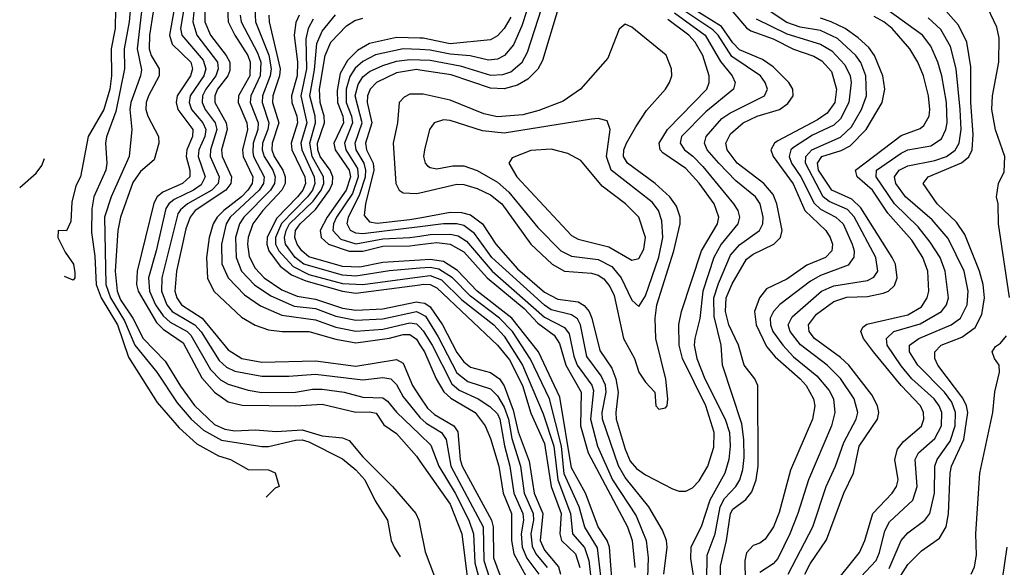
# Model space of a CAD drawing. Header units: inches. Extents: x 990535 to 1117859, y 769386 to 892122.
# Tile 312 of 656: x 1068811 to 1071736, y 777530 to 779156. Entities that reach past the tile are written whole.
import ezdxf

# ---------------------------------------------------------------- set-up
doc = ezdxf.new("R2010")
doc.units = ezdxf.units.IN
doc.header["$MEASUREMENT"] = 0
doc.layers.add('B0767', color=7, linetype='Continuous')
doc.layers.add('B0777', color=7, linetype='Continuous')

msp = doc.modelspace()

# ---------------------------------------------------------------- linework, layer by layer
at = {"layer": 'B0767', "color": 5}
for points, elevation in [([(1069340.4, 779299.6), (1069325.1, 779150), (1069337.3, 779110), (1069398.3, 779030), (1069400.8, 779010), (1069393.2, 778990), (1069364.1, 778950), (1069354.4, 778930), (1069352.7, 778910), (1069361.4, 778890), (1069391.5, 778850), (1069396.9, 778830), (1069378.1, 778770), (1069377.1, 778750), (1069403.8, 778690), (1069400, 778670), (1069381.4, 778650), (1069309.2, 778610), (1069288.2, 778591.8), (1069280.6, 778579.4), (1069232.8, 778390), (1069231.9, 778350), (1069247.8, 778310), (1069263.9, 778290), (1069331.1, 778250), (1069349.7, 778229.7), (1069403.9, 778143.9), (1069424.9, 778124.9), (1069450, 778113.1), (1069530, 778097.9), (1069610, 778097.3), (1069690, 778103.3), (1069830, 778086.8), (1069890, 778094.1), (1069913.7, 778090), (1069930, 778073.3), (1069950, 778036.2), (1069997.5, 777977.5), (1070000, 777975.1)], 2960), ([(1069144.5, 779250), (1069136.1, 779150), (1069121.5, 779070), (1069122.1, 779010), (1069096.2, 778883.8), (1069068.6, 778808.6), (1069065.5, 778790), (1069070.1, 778730.1), (1069066.6, 778710), (1069031.3, 778630), (1069025.2, 778594.8), (1069024.4, 778524.4), (1069034, 778454), (1069037.8, 778370), (1069052.5, 778330), (1069101.1, 778250), (1069134.1, 778154.1), (1069219.7, 778019.7), (1069284.3, 777944.3), (1069337.1, 777897.1), (1069401.1, 777861.1), (1069437.6, 777850), (1069490, 777820.8), (1069550, 777819.6), (1069570.3, 777810.3), (1069582, 777770), (1069570, 777765.2), (1069543, 777738.2)], 2840), ([(1069181, 779250), (1069160, 779070), (1069172.2, 779007.8), (1069170.1, 778990), (1069140.7, 778910), (1069138.1, 778890), (1069144.3, 778830), (1069135.6, 778750), (1069083, 778630), (1069062.7, 778570), (1069067, 778370), (1069080.4, 778330), (1069122.1, 778262.1), (1069152.9, 778190), (1069218.2, 778110), (1069278.4, 778018.4), (1069319.9, 777970), (1069357.4, 777937.4), (1069410, 777907.9), (1069530, 777888.8), (1069550, 777888.7), (1069630, 777907.5), (1069650, 777908.4), (1069670, 777903.1), (1069770, 777852.3), (1069810, 777819.7), (1069836.2, 777790), (1069867.1, 777727.1), (1069903.6, 777670), (1069914.5, 777610), (1069923.4, 777590), (1069941.7, 777560.8)], 2860), ([(1069218.5, 779250), (1069196, 779110), (1069195.2, 779070), (1069201.7, 779050), (1069225.6, 779010), (1069225.2, 778990), (1069193.8, 778930), (1069186.5, 778910), (1069185.4, 778890), (1069191.4, 778870), (1069223.3, 778810), (1069224.1, 778790), (1069210, 778739.9), (1069170, 778705.1), (1069146.8, 778673.2), (1069110, 778569.8), (1069102.5, 778530), (1069094.8, 778410), (1069100.1, 778350), (1069110, 778324.5), (1069146.8, 778270), (1069177.3, 778210), (1069242.8, 778142.8), (1069288.1, 778068.1), (1069330.4, 778010.4), (1069390, 777954.7), (1069420.4, 777940.4), (1069450, 777935.3), (1069510, 777938.1), (1069573.9, 777933.8), (1069650, 777938.7), (1069710, 777920.7), (1069770, 777915), (1069790, 777906.6), (1069830, 777857.9), (1069918, 777770), (1069988.3, 777690), (1069996.7, 777670), (1070000, 777653.8)], 2880), ([(1069281, 779250), (1069255.4, 779110), (1069264.1, 779084.1), (1069319.1, 779030), (1069324.6, 779010), (1069318, 778990), (1069278.5, 778930), (1069275.2, 778910), (1069280.3, 778890), (1069324.8, 778830), (1069324.2, 778810), (1069307.2, 778770), (1069305.4, 778750), (1069316.4, 778710), (1069315.9, 778690), (1069294.1, 778670), (1069235.6, 778644.4), (1069219.4, 778630), (1069208.9, 778611.1), (1069159.6, 778410), (1069157.8, 778370), (1069162.6, 778350), (1069217.3, 778257.3), (1069237.1, 778237.1), (1069296.4, 778196.4), (1069352.4, 778092.4), (1069390, 778049.8), (1069430, 778021.1), (1069471.4, 778011.4), (1069630, 778009.5), (1069710, 778014.4), (1069810, 777990.7), (1069850, 777992.3), (1069870, 777987.7), (1069893.2, 777953.2), (1069930, 777927.3), (1069990, 777860.1), (1070000, 777845.8)], 2920), ([(1069308.8, 779248.8), (1069288.7, 779130), (1069292.7, 779110), (1069355.8, 779035.8), (1069364.2, 779010), (1069357.6, 778990), (1069317.6, 778930), (1069314.7, 778910), (1069320.8, 778890), (1069355.1, 778850), (1069363.4, 778830), (1069360.7, 778810), (1069343, 778770), (1069340.9, 778750), (1069361.9, 778690), (1069350, 778666.1), (1069327.3, 778650), (1069270, 778622.9), (1069253.8, 778610), (1069244.5, 778595.5), (1069216.6, 778470), (1069193.4, 778390), (1069196.4, 778350), (1069214.7, 778310), (1069236.9, 778276.9), (1069257.8, 778257.8), (1069308.6, 778230), (1069319.3, 778219.3), (1069377.3, 778117.3), (1069407.2, 778087.2), (1069430, 778074.2), (1069490, 778055.9), (1069530, 778049.2), (1069630, 778050), (1069680.8, 778059.2), (1069710, 778059.6), (1069774.9, 778050), (1069830, 778035.8), (1069890, 778033.3), (1069903.4, 778023.4), (1069930, 777991), (1070000, 777924.1)], 2940), ([(1069095.8, 779190), (1069094.1, 779130), (1069082.9, 779070), (1069083.7, 778990), (1069078.8, 778950), (1069060.5, 778890), (1069014.7, 778810), (1068991.7, 778690), (1068977.3, 778662.7), (1068965.5, 778614.5), (1068963.1, 778556.9), (1068950, 778529), (1068924.7, 778530), (1068924, 778510), (1068945.9, 778465.9), (1068970.2, 778430), (1068974.7, 778405.3), (1068974.6, 778390), (1068970, 778382.9), (1068944.2, 778394.2)], 2820), ([(1069361, 779190), (1069360.8, 779150), (1069377.9, 779110), (1069424.3, 779050), (1069434.8, 779030), (1069434.8, 779005.2), (1069428.8, 778990), (1069398.9, 778950), (1069390.4, 778930), (1069390.6, 778910.6), (1069423.9, 778850), (1069426.8, 778830), (1069410.7, 778770), (1069411.9, 778750), (1069440.4, 778690), (1069437.9, 778670), (1069423.1, 778650), (1069331.8, 778590), (1069316.8, 778570), (1069304.8, 778535.2), (1069276.9, 778410), (1069271.6, 778350), (1069277.6, 778330), (1069291.8, 778310), (1069352.6, 778270), (1069430, 778176.3), (1069470.9, 778150), (1069530, 778139.6), (1069690, 778143.1), (1069810, 778127.1), (1069930, 778147.1), (1069950, 778136.2), (1069977.6, 778070), (1070000, 778036.3)], 2980), ([(1069428.4, 779190), (1069430, 779150), (1069449.9, 779110), (1069488.6, 779050), (1069495.8, 779030), (1069494.7, 778990), (1069461.2, 778930), (1069459.9, 778910), (1069486.1, 778850), (1069487.2, 778830), (1069472.7, 778770), (1069475.2, 778750), (1069503.6, 778690), (1069501.4, 778670), (1069488.9, 778650), (1069470, 778630), (1069417.3, 778590), (1069397.4, 778570), (1069385.5, 778550), (1069373.7, 778510), (1069365.9, 778450), (1069368.7, 778388.7), (1069388.1, 778350), (1069470, 778272.7), (1069510, 778249.1), (1069550, 778234.9), (1069590.3, 778230.3), (1069670, 778230.6), (1069750, 778207.9), (1069810, 778196.6), (1069909.8, 778210.2), (1069950, 778221.4), (1069970, 778221.4), (1069990, 778207.4), (1070000, 778191.3)], 3020), ([(1069509, 779190), (1069511.1, 779150), (1069550.9, 779050.9), (1069558, 779010), (1069555.4, 778990), (1069532.5, 778930), (1069531.5, 778910), (1069551.1, 778850), (1069548.2, 778830), (1069532.3, 778790), (1069530.8, 778770), (1069536.7, 778750), (1069562.5, 778710), (1069570, 778690), (1069568.1, 778670), (1069556.4, 778650), (1069476.8, 778570), (1069464, 778550), (1069452.2, 778510), (1069453.6, 778450), (1069469.8, 778410), (1069508.8, 778368.8), (1069556.5, 778336.5), (1069626.1, 778306.1), (1069690, 778298.4), (1069750, 778275.9), (1069810, 778263.9), (1069890, 778267.9), (1069990, 778290), (1070000, 778284.7)], 3060), ([(1069465.5, 779170), (1069468.8, 779150), (1069517.5, 779057.5), (1069527.3, 779030), (1069525.6, 778990), (1069497.6, 778930), (1069495.3, 778910), (1069519.4, 778850), (1069518.1, 778830), (1069504.2, 778790), (1069503, 778763), (1069505.7, 778750), (1069537.6, 778690), (1069535.4, 778670), (1069522.5, 778650), (1069436.2, 778570), (1069424.6, 778550), (1069410, 778490), (1069411.7, 778431.7), (1069430.4, 778390), (1069479.1, 778339.1), (1069526.4, 778306.4), (1069590, 778278.6), (1069690, 778264.8), (1069750, 778242.9), (1069810, 778231), (1069890, 778237.3), (1069970, 778256.3), (1069990, 778253.6), (1070000, 778242.8)], 3040), ([(1069550.7, 779170), (1069552.3, 779150), (1069585, 779010), (1069583.2, 778990), (1069562.5, 778930), (1069562.4, 778910), (1069580.8, 778850), (1069561.3, 778790), (1069560.3, 778770), (1069567.3, 778750), (1069592.6, 778710), (1069600, 778690), (1069599.4, 778670), (1069589.7, 778650), (1069533.1, 778590), (1069503.2, 778550), (1069489.3, 778510), (1069487.4, 778490), (1069492.8, 778452.8), (1069510, 778418), (1069536.8, 778390), (1069590, 778354.3), (1069635.4, 778335.4), (1069690, 778326.8), (1069770, 778300.1), (1069810, 778293.9), (1069890, 778297.8), (1069990, 778318.5), (1070000, 778316.7)], 3080), ([(1069641.4, 779170), (1069631.7, 779148.3), (1069626.2, 779110), (1069636.4, 779030), (1069635.6, 778990), (1069618.2, 778930), (1069619.2, 778910), (1069634.3, 778870), (1069636.3, 778850), (1069617.5, 778790), (1069619.5, 778770), (1069658.2, 778690), (1069659.6, 778670), (1069652, 778650), (1069636.5, 778630), (1069573.8, 778566.2), (1069545.8, 778510), (1069544.9, 778490), (1069551, 778470), (1069584.8, 778424.8), (1069618.5, 778398.5), (1069660.8, 778380.8), (1069770, 778349.9), (1069810, 778344), (1070000, 778369.2)], 3120), ([(1069682.3, 779157.7), (1069667.9, 779130), (1069660.8, 779099.2), (1069663, 779010), (1069645.9, 778930), (1069663.5, 778850), (1069646.5, 778790), (1069648.7, 778770), (1069685.6, 778690), (1069687.8, 778670), (1069680.8, 778650), (1069666.4, 778630), (1069588.5, 778551.5), (1069571.1, 778510), (1069571.3, 778490), (1069580.3, 778470), (1069623.3, 778423.3), (1069670, 778400), (1069770, 778373.3), (1069830, 778370), (1070000, 778392.5)], 3140), ([(1070000, 778418), (1069909.5, 778410.5), (1069810, 778394.5), (1069770, 778397.8), (1069655.4, 778430), (1069629.5, 778450), (1069600.9, 778490), (1069597.9, 778510), (1069602.2, 778530), (1069612.9, 778550), (1069682.8, 778617.2), (1069706.6, 778650), (1069714.4, 778670), (1069713.4, 778690), (1069679.7, 778750), (1069673.2, 778790), (1069690, 778850), (1069689, 778870), (1069673.2, 778930), (1069687, 779007), (1069693.9, 779086.1), (1069710, 779122.4), (1069749, 779171)], 3160), ([(1070000, 778441.9), (1069890, 778434.9), (1069821.8, 778421.8), (1069770, 778423.3), (1069670, 778451.7), (1069648.6, 778470), (1069635.1, 778490), (1069628.4, 778510), (1069630.7, 778530), (1069644.3, 778550), (1069690, 778593.2), (1069731.2, 778650), (1069740.2, 778670), (1069741.6, 778690), (1069732.8, 778710), (1069703.4, 778750), (1069696.4, 778770), (1069695.9, 778790), (1069716.8, 778850), (1069715.9, 778870), (1069703.2, 778910), (1069701.4, 778950), (1069718.4, 779050), (1069735.7, 779090), (1069781.5, 779138.5), (1069806.3, 779153.7), (1069830, 779161.1)], 3180), ([(1070000, 779101.3), (1069930, 779103.4), (1069850, 779086.1), (1069814.7, 779065.3), (1069784.4, 779035.6), (1069763.1, 778996.9), (1069753.6, 778946.4), (1069754.9, 778910), (1069770.7, 778870), (1069772.8, 778850), (1069743.8, 778790), (1069747.9, 778770), (1069789.9, 778710), (1069793.4, 778690), (1069781.2, 778650), (1069724.2, 778570), (1069703.4, 778530), (1069706.1, 778510), (1069727.9, 778490), (1069790, 778468.9), (1069830, 778469.2), (1069890, 778483.4), (1069970, 778484.9), (1070000, 778488.7)], 3220), ([(1070000, 779067.7), (1069950, 779070), (1069868.4, 779051.6), (1069830, 779032.1), (1069807.6, 779012.4), (1069791.9, 778988.1), (1069781, 778950), (1069781, 778910), (1069796.7, 778870), (1069799.7, 778850), (1069776.2, 778790), (1069780.1, 778770), (1069814, 778714), (1069816.6, 778690), (1069799.5, 778640.5), (1069752.3, 778570), (1069743, 778550), (1069741.4, 778530), (1069765.1, 778505.1), (1069810, 778491.2), (1069890, 778506), (1069970, 778509.2), (1070000, 778513.8)], 3240), ([(1070000, 778541.3), (1069830, 778520.7), (1069810, 778522.5), (1069794.1, 778530), (1069784.1, 778550), (1069787.5, 778570), (1069821.9, 778638.1), (1069838.7, 778690), (1069839.4, 778710), (1069833.9, 778730), (1069810.6, 778770), (1069808, 778790), (1069828.6, 778850), (1069807.8, 778930), (1069816.2, 778963.8), (1069830, 778986.5), (1069850, 779002.6), (1069890, 779020.1), (1069930, 779032.9), (1069970, 779038.2), (1070000, 779037.1)], 3260), ([(1070000, 779006.9), (1069990, 779008.5), (1069930, 778998.9), (1069870.5, 778969.5), (1069852.5, 778950), (1069844.1, 778930), (1069843.1, 778910), (1069857.3, 778850), (1069838, 778790), (1069841.4, 778770), (1069860.6, 778730), (1069863.3, 778710), (1069838, 778610), (1069834.5, 778574.5), (1069850, 778556.1), (1069872.5, 778552.5), (1069970, 778562.7), (1070000, 778568.1)], 3280), ([(1070000, 778935.3), (1069970, 778935), (1069953.3, 778926.7), (1069938.7, 778910), (1069933, 778850), (1069920.9, 778790), (1069928.8, 778670), (1069937.9, 778650), (1069950, 778642), (1069990, 778640.2), (1070000, 778642.5)], 3320), ([(1068810.8, 778658), (1068859.3, 778700.7), (1068876.4, 778723.6), (1068884.2, 778744.5)], 2820)]:
    msp.add_lwpolyline(points, dxfattribs=dict(at, elevation=elevation))
at = {"layer": 'B0777', "color": 5}
for points, elevation in [([(1070273.8, 780000), (1070284.5, 779970), (1070292.9, 779910), (1070295.1, 779830), (1070333.9, 779670), (1070336.1, 779610), (1070321.6, 779530), (1070327.5, 779487.5), (1070343.7, 779443.7), (1070366.3, 779410), (1070444.2, 779350), (1070455.3, 779330), (1070450.7, 779290), (1070410.9, 779190), (1070364.6, 779035.4), (1070350.6, 779009.4), (1070320.4, 778979.6), (1070290, 778961.9), (1070250, 778951.2), (1070210, 778952.8), (1070092.7, 778992.7), (1070000, 779006.9)], 3280), ([(1070000, 779037.1), (1070030, 779036), (1070119.2, 779019.2), (1070210, 778991.8), (1070246.5, 778993.5), (1070270, 779001.8), (1070303.3, 779030), (1070320.1, 779059.9), (1070383.3, 779256.7), (1070389.6, 779290), (1070389.5, 779310), (1070383.7, 779323.7), (1070310, 779382.4), (1070285.3, 779430), (1070269.6, 779510), (1070280.6, 779590), (1070279.2, 779610), (1070232.2, 779732.2), (1070205.3, 779830), (1070204.6, 779850), (1070216.1, 779923.9), (1070216.3, 779970), (1070208.6, 780000)], 3260), ([(1071751.6, 778331.6), (1071719.1, 778550), (1071718, 778610), (1071713.2, 778630), (1071719.6, 778670), (1071735.9, 778704.1), (1071737.8, 778750), (1071710, 778829), (1071699.8, 778890), (1071700.8, 778930), (1071719.7, 779030), (1071721.1, 779101.1), (1071714.5, 779134.5), (1071640.4, 779290), (1071642.1, 779310), (1071688.2, 779351.8), (1071708, 779390), (1071721.6, 779570), (1071750, 779723.2)], 2980), ([(1070332.8, 779230), (1070302.3, 779137.7), (1070278.4, 779081.7), (1070251.4, 779050), (1070230, 779039.4), (1070203.4, 779036.6), (1070149, 779049), (1070090, 779054.4), (1070030, 779066.3), (1070000, 779067.7)], 3240), ([(1071094.4, 777510), (1071167.6, 777650), (1071207.2, 777770), (1071234.9, 777830), (1071259.3, 777900.7), (1071296, 777970), (1071301.6, 777990), (1071290.6, 778030), (1071250, 778090.6), (1071209.6, 778130), (1071130.6, 778190.6), (1071099.8, 778230), (1071094.3, 778250), (1071106, 778274), (1071193.3, 778350), (1071230, 778366.5), (1071330, 778381.9), (1071348.5, 778391.5), (1071360.1, 778410), (1071354.9, 778450), (1071290, 778570.5), (1071270, 778593.2), (1071216.3, 778616.3), (1071198.3, 778630), (1071145.7, 778730), (1071146.8, 778750), (1071164.9, 778770), (1071250, 778807.2), (1071281.9, 778838.1), (1071311.7, 778890), (1071326.8, 778930), (1071325.2, 778990), (1071309.6, 779029.6), (1071295.5, 779050), (1071240.3, 779100.3), (1071190, 779124.5), (1071130, 779134.5), (1071090, 779148.1), (1070992.7, 779212.7)], 3140), ([(1070852.8, 777490), (1070853.8, 777566.2), (1070877.7, 777630), (1070892.5, 777710), (1070905.4, 777734.6), (1070938.9, 777770), (1070951, 777790), (1070959.9, 777820.1), (1070963.5, 777856.5), (1070962.8, 777910), (1070956.6, 777956.6), (1070898.6, 778130), (1070894.9, 778190), (1070874.5, 778274.5), (1070873.3, 778330), (1070886.7, 778373.3), (1070923.1, 778456.8), (1070950, 778487.7), (1071009, 778530), (1071018.4, 778550), (1071019.5, 778570), (1071010.8, 778610), (1070997.1, 778630), (1070938.2, 778678.2), (1070887.9, 778730), (1070853.3, 778770), (1070845.9, 778790), (1070850.3, 778810), (1070897, 778863), (1070920.8, 778879.2), (1071023.6, 778930), (1071032.6, 778950), (1071026.2, 778970), (1071011.7, 778990), (1070927.2, 779047.2), (1070886.1, 779110), (1070870, 779126.3), (1070783.8, 779183.8)], 3240), ([(1070892.3, 777470), (1070893.1, 777533.1), (1070910.9, 777610), (1070922.6, 777690), (1070930, 777703.2), (1070968.8, 777731.2), (1070986.2, 777753.8), (1070999.4, 777790), (1071005, 777830), (1071004.4, 778070), (1070995.3, 778090), (1070963, 778130), (1070946.1, 778190), (1070917.6, 778250), (1070907.7, 778290), (1070909.6, 778330), (1070927.7, 778372.3), (1070970, 778444.9), (1070990, 778459.9), (1071051.7, 778490), (1071070.9, 778510), (1071076.2, 778530), (1071060.1, 778610), (1071050, 778637.2), (1071021.8, 778670), (1070943.1, 778730), (1070912.8, 778770), (1070909.1, 778790), (1070922.4, 778817.6), (1070960.3, 778850), (1071001.7, 778870), (1071068.6, 778890), (1071092.8, 778907.2), (1071109, 778930), (1071108.5, 778950), (1071096.3, 778970), (1071050, 779016.5), (1071017.9, 779037.9), (1070950, 779067), (1070930, 779087.8), (1070896.2, 779136.2), (1070810, 779190)], 3220), ([(1071280.3, 777470), (1071355.2, 777550), (1071365.8, 777574.2), (1071381.8, 777638.2), (1071395.1, 777664.9), (1071464.7, 777730), (1071477.6, 777770), (1071472, 777850), (1071481.9, 777870), (1071530, 777912.2), (1071549.4, 777950), (1071550.6, 777990), (1071542.7, 778010), (1071528.3, 778030), (1071461.9, 778090), (1071430, 778128.4), (1071388.6, 778190), (1071386, 778210), (1071408.6, 778230), (1071486.7, 778253.3), (1071550, 778290), (1071564.3, 778310), (1071570.6, 778330), (1071560.5, 778410), (1071545.6, 778450), (1071516.2, 778496.2), (1071480.8, 778540.8), (1071410, 778609.2), (1071355.9, 778690), (1071357, 778710), (1071430, 778760.2), (1071450.2, 778769.8), (1071517.8, 778782.2), (1071550, 778802.8), (1071562.8, 778830), (1071566.7, 778850), (1071564.7, 778910), (1071550.7, 778990), (1071538.6, 779030), (1071518, 779078), (1071493, 779110), (1071390, 779184.9)], 3060), ([(1071405.9, 777470), (1071450, 777538.1), (1071490, 777578.9), (1071543.7, 777616.3), (1071563.9, 777650), (1071571, 777689), (1071575.2, 777810), (1071579.6, 777830), (1071615.8, 777910), (1071627.6, 777990), (1071624, 778010), (1071613, 778032.9), (1071539, 778130), (1071529.6, 778150), (1071529.9, 778170), (1071548.8, 778190), (1071610, 778213.6), (1071650, 778242.3), (1071670, 778280.9), (1071677.3, 778330), (1071673.3, 778370), (1071662.9, 778410), (1071618.8, 778518.8), (1071594.7, 778554.7), (1071536.5, 778610), (1071494.9, 778670), (1071510.6, 778690), (1071608.7, 778731.3), (1071630.9, 778749.1), (1071641.1, 778770), (1071644.1, 778815.9), (1071636.6, 778910), (1071636.5, 779016.5), (1071625.1, 779090), (1071600.4, 779140.4), (1071562.6, 779182.5)], 3020), ([(1070270, 779164.1), (1070250.2, 779129.8), (1070230, 779108), (1070210, 779096.4), (1070090, 779084.3), (1070010, 779101.1), (1070000, 779101.3)], 3220), ([(1070000, 778568.1), (1070090, 778584.5), (1070124, 778584), (1070150, 778576.7), (1070186, 778550), (1070225.5, 778490), (1070290, 778416.5), (1070370, 778347), (1070410, 778326.2), (1070470, 778318.7), (1070487.9, 778307.9), (1070502.4, 778290), (1070510.5, 778270.5), (1070534.3, 778174.3), (1070570, 778121.6), (1070582.4, 778090), (1070588.8, 778050), (1070581.6, 777990), (1070583.4, 777970), (1070610, 777880.7), (1070625.1, 777845.1), (1070643.8, 777823.8), (1070670, 777804.6), (1070750, 777763.2), (1070770, 777755.9), (1070790, 777756.1), (1070810, 777766.4), (1070830, 777786.9), (1070855.9, 777830), (1070873.1, 777886.9), (1070874, 777930), (1070849.4, 778010), (1070780.5, 778150), (1070770.3, 778190), (1070768.8, 778251.2), (1070777.2, 778290), (1070836.5, 778470), (1070884.3, 778550), (1070888.3, 778570), (1070874.7, 778610), (1070830, 778670.6), (1070790, 778714.3), (1070721.4, 778761.4), (1070713.7, 778770), (1070711.2, 778790), (1070735.4, 778830), (1070852.3, 778950), (1070859.8, 778970), (1070859.5, 778990), (1070840.2, 779050), (1070818.2, 779090), (1070799.4, 779110), (1070736.6, 779156.6)], 3280), ([(1070756.9, 779176.9), (1070847.1, 779110), (1070892.6, 779032.6), (1070927.5, 778990), (1070936.9, 778970), (1070932.1, 778950), (1070850, 778882.9), (1070776.9, 778810), (1070773.1, 778790), (1070786.1, 778770), (1070811.3, 778751.3), (1070840.5, 778720.5), (1070932.2, 778610), (1070944.9, 778590), (1070949.3, 778570), (1070944.2, 778550), (1070895.3, 778490), (1070872.9, 778450), (1070840.4, 778350), (1070831.3, 778268.7), (1070816.9, 778210), (1070814.9, 778190), (1070822.3, 778150), (1070847, 778090), (1070906.9, 777970), (1070919.7, 777930), (1070922.3, 777890), (1070917.7, 777850), (1070906.4, 777810), (1070861.6, 777730), (1070835.7, 777650), (1070805, 777590), (1070803.6, 777556.4), (1070823.5, 777430)], 3260), ([(1070930, 779179.5), (1070970, 779131.8), (1070983, 779123), (1071050, 779099.3), (1071110, 779068.5), (1071170, 779047.8), (1071194.4, 779034.4), (1071222.6, 779002.6), (1071238.2, 778950), (1071232.5, 778910), (1071210, 778878.7), (1071181.2, 778858.8), (1071063.6, 778796.4), (1071053.8, 778790), (1071042.6, 778770), (1071049.6, 778750), (1071109.3, 778669.3), (1071143.7, 778590), (1071205.6, 778530), (1071219.2, 778510), (1071225.8, 778490), (1071223.5, 778470), (1071204.7, 778450), (1071150, 778427.3), (1071090, 778385.9), (1071030, 778357.2), (1071009.4, 778330), (1070994.3, 778290), (1070999.5, 778250), (1071030, 778185.6), (1071055.6, 778155.6), (1071130.2, 778090.3), (1071147.4, 778070), (1071169.6, 778030), (1071173.8, 778010), (1071166.8, 777970), (1071101.2, 777818.8), (1071067.2, 777692.8), (1071050.5, 777650), (1071026.2, 777613.8), (1071010, 777601.8), (1070990, 777595), (1070970, 777573.2), (1070965.5, 777550), (1070965.9, 777490)], 3180), ([(1070999.4, 779159.4), (1071090, 779114.8), (1071190, 779083.7), (1071223.8, 779063.8), (1071262.4, 779022.4), (1071277.9, 778990), (1071281.7, 778970), (1071274.9, 778910), (1071250, 778862.1), (1071230, 778843.5), (1071166.9, 778813.1), (1071110, 778776.4), (1071102.4, 778770), (1071097.2, 778750), (1071104.5, 778730), (1071131.9, 778690), (1071171.7, 778611.7), (1071190, 778593.8), (1071235.9, 778570), (1071257.8, 778550), (1071284.4, 778490), (1071289.9, 778470), (1071289.2, 778450.8), (1071272.8, 778427.2), (1071190, 778396.7), (1071160.6, 778379.4), (1071069.1, 778310.9), (1071050.4, 778289.6), (1071040.9, 778270), (1071041.2, 778250), (1071048.4, 778230), (1071078.3, 778190), (1071110, 778155.4), (1071179.1, 778099.1), (1071215.6, 778055.6), (1071228.4, 778030), (1071232.7, 777990), (1071223, 777950), (1071154.2, 777790), (1071123.2, 777690), (1071098.9, 777630), (1071063.7, 777556.3), (1071050, 777540.3), (1071010, 777514.6)], 3160), ([(1071143.2, 777510), (1071159.2, 777540.8), (1071208.5, 777611.5), (1071259.4, 777750), (1071288, 777810), (1071305.6, 777890), (1071359.8, 777970), (1071363.4, 777990), (1071359.4, 778010), (1071342.4, 778042.4), (1071274.7, 778130), (1071250, 778153.4), (1071172.3, 778210), (1071156.3, 778230), (1071154.2, 778250), (1071178.2, 778281.8), (1071230, 778319.9), (1071268, 778332), (1071330, 778334.8), (1071376.1, 778343.9), (1071391.8, 778350), (1071410, 778367), (1071418.2, 778390), (1071412.8, 778430), (1071403.4, 778450), (1071310, 778597.8), (1071283.8, 778623.8), (1071223.8, 778650), (1071184.5, 778710), (1071181.4, 778730), (1071194, 778750), (1071251.9, 778768.1), (1071278.5, 778781.5), (1071325.6, 778830), (1071373.2, 778910), (1071381, 778950), (1071375.8, 778990), (1071350.3, 779050.3), (1071333.4, 779073.4), (1071302.2, 779102.2), (1071263.3, 779130), (1071221.9, 779150), (1071190, 779160.8)], 3120), ([(1071225.4, 777474.6), (1071305.8, 777574.2), (1071322.2, 777610), (1071346.2, 777690), (1071403.3, 777750), (1071416.2, 777770), (1071421.1, 777790), (1071411.4, 777850), (1071418.7, 777881.3), (1071436.4, 777903.6), (1071490, 777949.6), (1071497, 777970), (1071496.1, 777990), (1071487, 778010), (1071429.8, 778069.8), (1071347.8, 778170), (1071318.4, 778210), (1071309.9, 778230), (1071316.4, 778243.6), (1071327.5, 778252.5), (1071450, 778279.7), (1071490, 778303.5), (1071507.4, 778330), (1071512.4, 778350), (1071509, 778410), (1071493.9, 778450), (1071461.6, 778501.6), (1071390, 778582.1), (1071345.2, 778650), (1071298.7, 778690), (1071294.5, 778710), (1071430, 778812.2), (1071486.3, 778833.7), (1071497.5, 778842.5), (1071513, 778870), (1071515.4, 778890), (1071510.8, 778930), (1071495.9, 778990), (1071479.9, 779030), (1071455.7, 779070), (1071402.9, 779130), (1071378.4, 779150), (1071350, 779165.4)], 3080), ([(1071393.8, 777526.2), (1071430.4, 777609.6), (1071450, 777632.5), (1071499.9, 777670), (1071515.1, 777690), (1071528.7, 777750), (1071529.7, 777830.3), (1071536.9, 777850), (1071575.1, 777904.9), (1071590.1, 777950), (1071591.8, 777990), (1071580.5, 778020.5), (1071558.2, 778050), (1071479.8, 778130), (1071454.5, 778170), (1071454.7, 778190), (1071482.7, 778210), (1071578.8, 778250), (1071606.3, 778270), (1071626.1, 778310), (1071628.9, 778350), (1071616.7, 778410), (1071570, 778506.7), (1071522.4, 778562.4), (1071442.6, 778630), (1071413.7, 778670), (1071410.3, 778690), (1071424.2, 778710), (1071450, 778722.4), (1071530, 778737.8), (1071564.8, 778750), (1071590.7, 778769.3), (1071601.9, 778790), (1071608.3, 778830), (1071605.6, 778890), (1071593.7, 779010), (1071576.7, 779076.7), (1071547.4, 779127.4), (1071510, 779161.5)], 3040), ([(1070000, 778642.5), (1070110, 778667.5), (1070130, 778667.2), (1070170, 778654.9), (1070210, 778635.9), (1070243.2, 778610), (1070330, 778490.1), (1070392.5, 778430), (1070430, 778409.6), (1070510, 778403.9), (1070530, 778398), (1070546.7, 778386.7), (1070564.2, 778364.2), (1070577.1, 778337.1), (1070604.6, 778210), (1070637.9, 778150), (1070650, 778109.6), (1070670, 778080.1), (1070698.4, 778050), (1070701.2, 778010), (1070710, 778000.2), (1070730, 778003.8), (1070735, 778010), (1070737, 778030), (1070730.8, 778089.2), (1070700.9, 778210), (1070698.5, 778270), (1070703.7, 778310), (1070754.1, 778470), (1070772.8, 778550), (1070773.4, 778570), (1070762.7, 778602.7), (1070742.7, 778630), (1070699, 778670), (1070616.7, 778730), (1070605.2, 778750), (1070606.1, 778770), (1070613.4, 778790), (1070641.3, 778838.7), (1070673.5, 778886.5), (1070729.5, 778950), (1070741.7, 778970), (1070748.1, 778990), (1070747.8, 779010), (1070731.5, 779051.5), (1070630, 779134.4), (1070610, 779143.5), (1070592.1, 779127.9), (1070558.3, 779041.7), (1070477.2, 778950), (1070425.7, 778914.3), (1070353.1, 778886.9), (1070306.2, 778873.8), (1070230, 778868.4), (1070190, 778877.3), (1070090, 778917), (1070010, 778935.4), (1070000, 778935.3)], 3320), ([(1070724.8, 777510), (1070735, 777590), (1070732.6, 777610), (1070720.7, 777640.7), (1070680.6, 777710), (1070610, 777796.5), (1070590, 777831.1), (1070542.7, 777970), (1070541.9, 777990), (1070553.4, 778050), (1070551.2, 778071.2), (1070539, 778099), (1070496.4, 778156.4), (1070476.8, 778250), (1070467.8, 778267.8), (1070450, 778280), (1070390, 778295.1), (1070370, 778308.2), (1070213.2, 778450), (1070161.7, 778521.7), (1070130, 778545.6), (1070110, 778550.6), (1070069.7, 778549.7), (1070000, 778541.3)], 3260), ([(1070000, 778513.8), (1070030, 778518.5), (1070090, 778519.6), (1070114.1, 778514.1), (1070138.5, 778498.5), (1070214.4, 778410), (1070370, 778272.5), (1070430, 778242.7), (1070443.2, 778223.2), (1070456.9, 778156.9), (1070467.5, 778130), (1070510.8, 778070.8), (1070515.5, 778055.5), (1070506.4, 777970), (1070527.6, 777890), (1070572.2, 777790), (1070642.5, 777682.5), (1070672.1, 777610), (1070678.2, 777558.2), (1070674.9, 777470)], 3240), ([(1070000, 778488.7), (1070050, 778494.9), (1070090.2, 778490.2), (1070130, 778466.7), (1070199.9, 778390), (1070310, 778298.4), (1070350, 778255.4), (1070399.1, 778219.1), (1070415.1, 778195.1), (1070433.4, 778130), (1070478.6, 778050), (1070477.4, 777950), (1070499.5, 777870), (1070616.3, 777650), (1070631, 777610), (1070638.8, 777530)], 3220), ([(1070572.5, 777470), (1070563.6, 777590), (1070556.8, 777610), (1070530, 777650), (1070491.5, 777750), (1070450, 777826), (1070415.4, 778035.4), (1070352.7, 778170), (1070272.6, 778270), (1070170.3, 778350.3), (1070111.6, 778411.7), (1070070, 778438.4), (1070030, 778443.8), (1070000, 778441.9)], 3180), ([(1070541.1, 777470), (1070528.1, 777588.1), (1070489.5, 777649.5), (1070473.4, 777710), (1070428.2, 777808.2), (1070420.5, 777890), (1070385.2, 778030), (1070328.3, 778148.3), (1070275, 778230), (1070236.3, 778270), (1070150, 778335.2), (1070096.5, 778390), (1070055.9, 778415.9), (1070030, 778420.5), (1070000, 778418)], 3160), ([(1070000, 778392.5), (1070030, 778396.5), (1070063.8, 778383.8), (1070124.3, 778324.3), (1070219.5, 778250), (1070250, 778216.2), (1070304.9, 778130), (1070366.3, 777986.3), (1070398, 777890), (1070409.6, 777789.6), (1070447.6, 777690), (1070453.3, 777630), (1070489.4, 777589.4), (1070502.3, 777550), (1070508.5, 777490)], 3140), ([(1070000, 778369.2), (1070010, 778370.5), (1070030, 778369.9), (1070050, 778359.8), (1070230, 778190.3), (1070266.3, 778146.3), (1070304.5, 778070), (1070330, 777987.4), (1070370, 777897.4), (1070390, 777770), (1070419.8, 777690), (1070415.7, 777630), (1070420.3, 777610), (1070462, 777570), (1070475.2, 777530)], 3120), ([(1070000, 778316.7), (1070014.3, 778314.2), (1070030, 778303.2), (1070067.2, 778250), (1070110, 778168.4), (1070130, 778140.1), (1070150, 778124.3), (1070210, 778109.1), (1070236.1, 778090), (1070250, 778069), (1070277, 777997), (1070292.1, 777932.1), (1070324.9, 777844.9), (1070339.4, 777750), (1070365, 777690), (1070357.6, 777610), (1070370, 777581), (1070412, 777532), (1070418, 777510)], 3080), ([(1070000, 778284.7), (1070016.1, 778276.1), (1070054.4, 778214.4), (1070110, 778108), (1070142.4, 778082.4), (1070210, 778060.1), (1070230, 778039.3), (1070250, 778005.8), (1070263.1, 777970), (1070273.1, 777913.1), (1070298.4, 777830), (1070309.9, 777750), (1070336.3, 777690), (1070337.1, 777670), (1070329.2, 777630), (1070333.4, 777593.4), (1070344.3, 777570), (1070378, 777530)], 3060), ([(1070000, 778242.8), (1070010, 778232.1), (1070036.2, 778190), (1070095.1, 778075.1), (1070116.6, 778056.6), (1070172.7, 778030), (1070207.6, 778007.6), (1070230, 777985.5), (1070237.7, 777970), (1070251.3, 777891.3), (1070267.5, 777830), (1070278.8, 777750), (1070305.7, 777690), (1070307.5, 777670), (1070300.5, 777630), (1070304.1, 777590), (1070317.7, 777557.7), (1070353, 777510)], 3040), ([(1071637.8, 777510), (1071648.1, 777531.9), (1071653.4, 777566.6), (1071651.8, 777630), (1071663.4, 777810), (1071701.9, 777990), (1071708.5, 778051.5), (1071722.2, 778110), (1071720.7, 778130), (1071706.9, 778150), (1071699.9, 778170), (1071710, 778186), (1071724.6, 778195.4), (1071742.9, 778217.1)], 2980), ([(1070000, 778191.3), (1070013.2, 778170), (1070048.5, 778090), (1070071.4, 778051.4), (1070092.3, 778032.3), (1070164.3, 777990), (1070194.2, 777950), (1070210, 777912.7), (1070234.5, 777830), (1070247, 777750), (1070271.6, 777690), (1070272, 777610), (1070278.9, 777570), (1070322.9, 777490)], 3020), ([(1070000, 778036.3), (1070022.5, 778002.5), (1070043.5, 777983.5), (1070100.6, 777950), (1070112.8, 777932.8), (1070119.6, 777850), (1070125.6, 777830), (1070213.1, 777670), (1070217.6, 777650), (1070218.7, 777558.7), (1070250.8, 777470), (1070240.9, 777430), (1070179.5, 777310), (1070157.4, 777250), (1070158.5, 777230), (1070176.4, 777196.4), (1070231.5, 777150), (1070238.2, 777138.2), (1070242.4, 777130), (1070233.9, 777110), (1070198.1, 777081.9), (1070093.2, 777046.8), (1070028.1, 777010), (1070000, 776979.8)], 2980), ([(1070000, 777975.1), (1070018.5, 777958.5), (1070063.7, 777930), (1070077.8, 777910), (1070092.3, 777830), (1070187.9, 777650), (1070190, 777550), (1070215.7, 777470), (1070207.8, 777430), (1070111.9, 777250), (1070109.6, 777230), (1070117.6, 777210), (1070169.5, 777150), (1070175.6, 777130), (1070153.1, 777106.9), (1070050.3, 777069.7), (1070009.9, 777050.1), (1070000, 777042.3)], 2960), ([(1070000, 777924.1), (1070032.8, 777892.8), (1070056.2, 777830), (1070105, 777750), (1070145.7, 777670), (1070159.4, 777630), (1070163.3, 777543.3), (1070182.6, 777470), (1070181.2, 777450), (1070170, 777421.9), (1070070.2, 777250), (1070062.7, 777230), (1070063.8, 777210), (1070092.9, 777170), (1070102, 777150), (1070092.1, 777130), (1070000, 777089.6)], 2940), ([(1070000, 777845.8), (1070090, 777717.2), (1070124.6, 777630), (1070144.4, 777470), (1070142.8, 777450), (1070126.1, 777410), (1070019.1, 777230), (1070015.5, 777210), (1070023.3, 777170), (1070018.5, 777150), (1070000, 777136.3)], 2920), ([(1070000, 777653.8), (1070015.7, 777575.7), (1070043.2, 777503.2), (1070050.2, 777450), (1070044, 777410), (1070027.4, 777372.6), (1070000, 777336.7)], 2880), ([(1071744.2, 777590), (1071730, 777494.5)], 2980)]:
    msp.add_lwpolyline(points, dxfattribs=dict(at, elevation=elevation))
for points, elevation in [([(1070530, 778862.6), (1070510, 778860.8), (1070250, 778819.4), (1070186.4, 778826.4), (1070090, 778857.1), (1070070, 778859.1), (1070042.2, 778850), (1070028.8, 778830), (1070013.1, 778770), (1070011, 778750), (1070015.9, 778730), (1070022.8, 778722.8), (1070030, 778717.1), (1070050, 778713.9), (1070097.9, 778722.1), (1070130, 778722.6), (1070170, 778708.3), (1070230, 778673.6), (1070264.5, 778644.5), (1070350, 778539.7), (1070419, 778470), (1070450, 778454.1), (1070530, 778444.3), (1070570, 778423), (1070598.2, 778390), (1070630, 778323.8), (1070650, 778304.7), (1070670, 778336.1), (1070710, 778451), (1070721.4, 778510), (1070718.9, 778558.9), (1070708.5, 778590), (1070690, 778614.7), (1070568, 778710), (1070554.4, 778750), (1070564.9, 778830), (1070556.1, 778856.1)], 3340), ([(1070390, 778772.1), (1070330, 778767.6), (1070273.8, 778746.2), (1070264.6, 778730), (1070287.6, 778690), (1070450, 778515.1), (1070470, 778504.5), (1070561.4, 778481.4), (1070630, 778442.3), (1070650, 778447.1), (1070664.9, 778475.1), (1070670.2, 778510), (1070650.4, 778570.4), (1070610.9, 778610), (1070541.8, 778661.8), (1070478.1, 778738.1), (1070439.1, 778759.1)], 3360)]:
    msp.add_lwpolyline(points, close=True, dxfattribs=dict(at, elevation=elevation))

doc.saveas('drawing.dxf')
